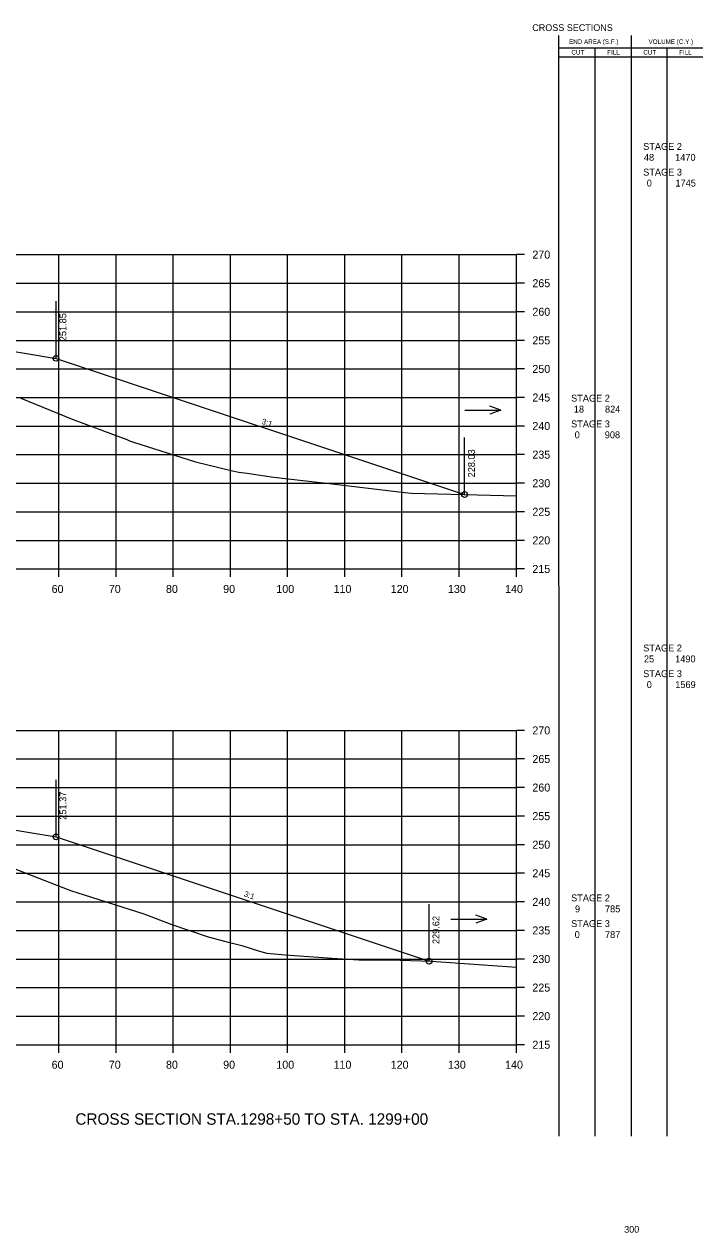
# Model space of a CAD drawing. Extents: x 1342547 to 1344156, y -1532351 to -1517216.
# Drawn here: x 1342756.8 to 1342875.5, y -1520203.8 to -1519992.3 of the extents above; entities that cross this region are included whole.
import ezdxf

# ---------------------------------------------------------------- set-up
doc = ezdxf.new("R2010")
doc.units = 0
for name, color, linetype in [('Level 2', 7, 'Continuous'), ('R_Axis', 7, 'Continuous'), ('R_Axis Annot', 7, 'Continuous'), ('R_Border Notes', 7, 'Continuous'), ('R_Draft', 7, 'Continuous'), ('R_Exist Surface', 7, 'Continuous'), ('R_Fin Surface', 7, 'Continuous'), ('R_Grid', 7, 'Continuous'), ('R_No Plot', 7, 'Continuous'), ('R_Water', 7, 'Continuous'), ('R_Xsect Elev', 7, 'Continuous'), ('R_Xsect Slope', 7, 'Continuous')]:
    doc.layers.add(name, color=color, linetype=linetype)

msp = doc.modelspace()

# ---------------------------------------------------------------- linework, layer by layer
at = {"layer": 'Level 2'}
for p, q in [((1342850.33, -1520186.88), (1342850.32, -1519994.28)), ((1342862.99, -1520186.88), (1342862.99, -1519994.28)), ((1342850.32, -1519996.44), (1342863.59, -1519996.44)), ((1342850.32, -1519998), (1342863.59, -1519998)), ((1342856.66, -1520186.88), (1342856.66, -1519996.44)), ((1342863.59, -1519996.44), (1342875.48, -1519996.44)), ((1342863.59, -1519998), (1342875.48, -1519998)), ((1342869.23, -1520186.88), (1342869.23, -1519996.44))]:
    msp.add_line(p, q, dxfattribs=at)
at = {"layer": 'R_Axis'}
for p, q in [((1342842.87, -1520087.63), (1342842.87, -1520032.63)), ((1342844.27, -1520032.63), (1342842.87, -1520032.63)), ((1342844.27, -1520037.63), (1342842.87, -1520037.63)), ((1342844.27, -1520042.63), (1342842.87, -1520042.63)), ((1342844.27, -1520047.63), (1342842.87, -1520047.63)), ((1342844.27, -1520052.63), (1342842.87, -1520052.63)), ((1342844.27, -1520057.63), (1342842.87, -1520057.63)), ((1342844.27, -1520062.63), (1342842.87, -1520062.63)), ((1342844.27, -1520067.63), (1342842.87, -1520067.63)), ((1342844.27, -1520072.63), (1342842.87, -1520072.63)), ((1342844.27, -1520077.63), (1342842.87, -1520077.63)), ((1342844.27, -1520082.63), (1342842.87, -1520082.63)), ((1342562.87, -1520087.63), (1342842.87, -1520087.63)), ((1342762.87, -1520089.03), (1342762.87, -1520087.63)), ((1342772.87, -1520089.03), (1342772.87, -1520087.63)), ((1342782.87, -1520089.03), (1342782.87, -1520087.63)), ((1342792.87, -1520089.03), (1342792.87, -1520087.63)), ((1342802.87, -1520089.03), (1342802.87, -1520087.63)), ((1342812.87, -1520089.03), (1342812.87, -1520087.63)), ((1342822.87, -1520089.03), (1342822.87, -1520087.63)), ((1342832.87, -1520089.03), (1342832.87, -1520087.63)), ((1342842.87, -1520089.03), (1342842.87, -1520087.63)), ((1342844.27, -1520087.63), (1342842.87, -1520087.63)), ((1342842.87, -1520170.88), (1342842.87, -1520115.88)), ((1342844.27, -1520115.88), (1342842.87, -1520115.88)), ((1342844.27, -1520120.88), (1342842.87, -1520120.88)), ((1342844.27, -1520125.88), (1342842.87, -1520125.88)), ((1342844.27, -1520130.88), (1342842.87, -1520130.88)), ((1342844.27, -1520135.88), (1342842.87, -1520135.88)), ((1342844.27, -1520140.88), (1342842.87, -1520140.88)), ((1342844.27, -1520145.88), (1342842.87, -1520145.88)), ((1342844.27, -1520150.88), (1342842.87, -1520150.88)), ((1342844.27, -1520155.88), (1342842.87, -1520155.88)), ((1342844.27, -1520160.88), (1342842.87, -1520160.88)), ((1342844.27, -1520165.88), (1342842.87, -1520165.88)), ((1342562.87, -1520170.88), (1342842.87, -1520170.88)), ((1342762.87, -1520172.28), (1342762.87, -1520170.88)), ((1342772.87, -1520172.28), (1342772.87, -1520170.88)), ((1342782.87, -1520172.28), (1342782.87, -1520170.88)), ((1342792.87, -1520172.28), (1342792.87, -1520170.88)), ((1342802.87, -1520172.28), (1342802.87, -1520170.88)), ((1342812.87, -1520172.28), (1342812.87, -1520170.88)), ((1342822.87, -1520172.28), (1342822.87, -1520170.88)), ((1342832.87, -1520172.28), (1342832.87, -1520170.88)), ((1342842.87, -1520172.28), (1342842.87, -1520170.88)), ((1342844.27, -1520170.88), (1342842.87, -1520170.88))]:
    msp.add_line(p, q, dxfattribs=at)
at = {"layer": 'R_Exist Surface'}
for points in [[(1342756.19, -1520057.75), (1342765.22, -1520061.41), (1342774.73, -1520064.99), (1342775.22, -1520065.21), (1342775.94, -1520065.45), (1342786.79, -1520068.91), (1342793.25, -1520070.47), (1342794.32, -1520070.69), (1342795.8, -1520070.89), (1342800.38, -1520071.58), (1342808.65, -1520072.49), (1342809.18, -1520072.56), (1342823.29, -1520074.26), (1342824.54, -1520074.38), (1342842.87, -1520074.82)], [(1342753.85, -1520139.55), (1342763.59, -1520143.36), (1342765.08, -1520143.97), (1342767.28, -1520144.66), (1342777.75, -1520147.98), (1342782.43, -1520149.78), (1342788.97, -1520151.98), (1342792.07, -1520152.84), (1342794.87, -1520153.53), (1342797.94, -1520154.49), (1342799.22, -1520154.83), (1342802.44, -1520155.14), (1342810.69, -1520155.76), (1342815.33, -1520156.04), (1342820.76, -1520156.03), (1342828.05, -1520156.28), (1342842.87, -1520157.33)]]:
    msp.add_lwpolyline(points, dxfattribs=at)
at = {"layer": 'R_Fin Surface'}
for points in [[(1342612.43, -1520060.68), (1342619.77, -1520063.13), (1342643.37, -1520055.27), (1342652.89, -1520053.68), (1342665.37, -1520051.6), (1342671.37, -1520051.24), (1342673.37, -1520051.12), (1342702.87, -1520049.36), (1342732.37, -1520047.6), (1342734.37, -1520047.48), (1342740.37, -1520047.12), (1342752.72, -1520049.18), (1342762.37, -1520050.78), (1342833.82, -1520074.6)], [(1342614.87, -1520144.31), (1342620.35, -1520146.13), (1342643.37, -1520138.46), (1342653.67, -1520136.74), (1342665.37, -1520134.79), (1342671.37, -1520134.48), (1342673.37, -1520134.37), (1342702.87, -1520132.82), (1342732.37, -1520131.27), (1342734.37, -1520131.16), (1342740.37, -1520130.85), (1342752.43, -1520132.86), (1342762.37, -1520134.51), (1342827.61, -1520156.26)]]:
    msp.add_lwpolyline(points, dxfattribs=at)
at = {"layer": 'R_Grid'}
for p, q in [((1342562.87, -1520032.63), (1342842.87, -1520032.63)), ((1342762.87, -1520087.63), (1342762.87, -1520032.63)), ((1342772.87, -1520087.63), (1342772.87, -1520032.63)), ((1342782.87, -1520087.63), (1342782.87, -1520032.63)), ((1342792.87, -1520087.63), (1342792.87, -1520032.63)), ((1342802.87, -1520087.63), (1342802.87, -1520032.63)), ((1342812.87, -1520087.63), (1342812.87, -1520032.63)), ((1342822.87, -1520087.63), (1342822.87, -1520032.63)), ((1342832.87, -1520087.63), (1342832.87, -1520032.63)), ((1342842.87, -1520087.63), (1342842.87, -1520032.63)), ((1342562.87, -1520037.63), (1342842.87, -1520037.63)), ((1342562.87, -1520042.63), (1342842.87, -1520042.63)), ((1342562.87, -1520047.63), (1342842.87, -1520047.63)), ((1342562.87, -1520052.63), (1342842.87, -1520052.63)), ((1342562.87, -1520057.63), (1342842.87, -1520057.63)), ((1342562.87, -1520062.63), (1342842.87, -1520062.63)), ((1342562.87, -1520067.63), (1342842.87, -1520067.63)), ((1342562.87, -1520072.63), (1342842.87, -1520072.63)), ((1342562.87, -1520077.63), (1342842.87, -1520077.63)), ((1342562.87, -1520082.63), (1342842.87, -1520082.63)), ((1342562.87, -1520087.63), (1342842.87, -1520087.63)), ((1342562.87, -1520115.88), (1342842.87, -1520115.88)), ((1342762.87, -1520170.88), (1342762.87, -1520115.88)), ((1342772.87, -1520170.88), (1342772.87, -1520115.88)), ((1342782.87, -1520170.88), (1342782.87, -1520115.88)), ((1342792.87, -1520170.88), (1342792.87, -1520115.88)), ((1342802.87, -1520170.88), (1342802.87, -1520115.88)), ((1342812.87, -1520170.88), (1342812.87, -1520115.88)), ((1342822.87, -1520170.88), (1342822.87, -1520115.88)), ((1342832.87, -1520170.88), (1342832.87, -1520115.88)), ((1342842.87, -1520170.88), (1342842.87, -1520115.88)), ((1342562.87, -1520120.88), (1342842.87, -1520120.88)), ((1342562.87, -1520125.88), (1342842.87, -1520125.88)), ((1342562.87, -1520130.88), (1342842.87, -1520130.88)), ((1342562.87, -1520135.88), (1342842.87, -1520135.88)), ((1342562.87, -1520140.88), (1342842.87, -1520140.88)), ((1342562.87, -1520145.88), (1342842.87, -1520145.88)), ((1342562.87, -1520150.88), (1342842.87, -1520150.88)), ((1342562.87, -1520155.88), (1342842.87, -1520155.88)), ((1342562.87, -1520160.88), (1342842.87, -1520160.88)), ((1342562.87, -1520165.88), (1342842.87, -1520165.88)), ((1342562.87, -1520170.88), (1342842.87, -1520170.88))]:
    msp.add_line(p, q, dxfattribs=at)
at = {"layer": 'R_No Plot'}
for centre in [(1342762.37, -1520050.78), (1342833.82, -1520074.6), (1342762.37, -1520134.51), (1342827.61, -1520156.26)]:
    msp.add_circle(centre, 0.5, dxfattribs=at)
at = {"layer": 'R_Water'}
for p, q in [((1342840.13, -1520059.82), (1342838.21, -1520059.12)), ((1342833.85, -1520059.82), (1342840.13, -1520059.82)), ((1342840.13, -1520059.82), (1342838.21, -1520060.52)), ((1342837.72, -1520148.91), (1342835.8, -1520148.21)), ((1342831.43, -1520148.91), (1342837.72, -1520148.91)), ((1342837.72, -1520148.91), (1342835.8, -1520149.61))]:
    msp.add_line(p, q, dxfattribs=at)
at = {"layer": 'R_Xsect Elev'}
for p, q in [((1342762.37, -1520050.78), (1342762.37, -1520040.78)), ((1342833.82, -1520074.6), (1342833.82, -1520064.6)), ((1342762.37, -1520134.51), (1342762.37, -1520124.51)), ((1342827.61, -1520156.26), (1342827.61, -1520146.26))]:
    msp.add_line(p, q, dxfattribs=at)

# ---------------------------------------------------------------- texts
at = {"layer": 'Level 2'}
for s, height, p in [('END AREA (S.F.)', 0.7937, (1342852.08, -1519995.76)), ('VOLUME (C.Y.)', 0.7937, (1342865.99, -1519995.76)), ('CUT', 0.794, (1342852.5, -1519997.62)), ('FILL', 0.794, (1342858.76, -1519997.62)), ('CUT', 0.794, (1342865.07, -1519997.62)), ('FILL', 0.794, (1342871.33, -1519997.62)), (' STAGE 2 ', 1.2, (1342864.6, -1520014.3)), ('48', 1.2, (1342865.18, -1520016.21)), ('1470', 1.2, (1342870.64, -1520016.21)), (' STAGE 3 ', 1.2, (1342864.6, -1520018.8)), ('0', 1.2, (1342865.67, -1520020.71)), ('1745', 1.2, (1342870.69, -1520020.71)), (' STAGE 2 ', 1.2, (1342852, -1520058.35)), ('18', 1.2, (1342852.92, -1520060.26)), ('824', 1.2, (1342858.37, -1520060.26)), (' STAGE 3 ', 1.2, (1342852, -1520062.85)), ('0', 1.2, (1342853.07, -1520064.76)), ('908', 1.2, (1342858.33, -1520064.76)), (' STAGE 2 ', 1.2, (1342864.6, -1520102.06)), ('25', 1.2, (1342865.18, -1520103.97)), ('1490', 1.2, (1342870.64, -1520103.97)), (' STAGE 3 ', 1.2, (1342864.6, -1520106.56)), ('0', 1.2, (1342865.67, -1520108.47)), ('1569', 1.2, (1342870.66, -1520108.47)), (' STAGE 2 ', 1.2, (1342852, -1520145.79)), ('9', 1.2, (1342853.12, -1520147.71)), ('785', 1.2, (1342858.37, -1520147.71)), (' STAGE 3 ', 1.2, (1342852, -1520150.29)), ('0', 1.2, (1342853.07, -1520152.21)), ('787', 1.2, (1342858.37, -1520152.21))]:
    msp.add_text(s, height=height, dxfattribs=at).set_placement(p)
at = {"layer": 'R_Axis Annot'}
for s, p in [('270', (1342845.67, -1520033.33)), ('265', (1342845.67, -1520038.33)), ('260', (1342845.67, -1520043.33)), ('255', (1342845.67, -1520048.33)), ('250', (1342845.67, -1520053.33)), ('245', (1342845.67, -1520058.33)), ('240', (1342845.67, -1520063.33)), ('235', (1342845.67, -1520068.33)), ('230', (1342845.67, -1520073.33)), ('225', (1342845.67, -1520078.33)), ('220', (1342845.67, -1520083.33)), ('215', (1342845.67, -1520088.33)), ('60', (1342761.6, -1520091.83)), ('70', (1342771.6, -1520091.83)), ('80', (1342781.6, -1520091.83)), ('90', (1342791.6, -1520091.83)), ('100', (1342800.9, -1520091.83)), ('110', (1342810.9, -1520091.83)), ('120', (1342820.9, -1520091.83)), ('130', (1342830.9, -1520091.83)), ('140', (1342840.9, -1520091.83)), ('270', (1342845.67, -1520116.58)), ('265', (1342845.67, -1520121.58)), ('260', (1342845.67, -1520126.58)), ('255', (1342845.67, -1520131.58)), ('250', (1342845.67, -1520136.58)), ('245', (1342845.67, -1520141.58)), ('240', (1342845.67, -1520146.58)), ('235', (1342845.67, -1520151.58)), ('230', (1342845.67, -1520156.58)), ('225', (1342845.67, -1520161.58)), ('220', (1342845.67, -1520166.58)), ('215', (1342845.67, -1520171.58)), ('60', (1342761.6, -1520175.08)), ('70', (1342771.6, -1520175.08)), ('80', (1342781.6, -1520175.08)), ('90', (1342791.6, -1520175.08)), ('100', (1342800.9, -1520175.08)), ('110', (1342810.9, -1520175.08)), ('120', (1342820.9, -1520175.08)), ('130', (1342830.9, -1520175.08)), ('140', (1342840.9, -1520175.08))]:
    msp.add_text(s, height=1.4, dxfattribs=at).set_placement(p)
at = {"layer": 'R_Border Notes'}
for s, height, p in [('CROSS SECTIONS', 1.1775, (1342845.65, -1519993.5)), ('300', 1.178, (1342861.73, -1520203.78))]:
    msp.add_text(s, height=height, dxfattribs=at).set_placement(p)
at = {"layer": 'R_Draft'}
msp.add_text('CROSS SECTION STA.1298+50 TO STA. 1299+00', height=2, dxfattribs=at).set_placement((1342765.76, -1520184.88))
at = {"layer": 'R_Xsect Elev'}
for s, p in [('251.85', (1342764.17, -1520047.78)), ('228.03', (1342835.62, -1520071.6)), ('251.37', (1342764.17, -1520131.51)), ('229.62', (1342829.41, -1520153.26))]:
    msp.add_text(s, height=1.2, rotation=90, dxfattribs=at).set_placement(p)
at = {"layer": 'R_Xsect Slope'}
for p in [(1342798.25, -1520062.22), (1342795.14, -1520144.91)]:
    msp.add_text('3:1', height=1, rotation=341.5651, dxfattribs=at).set_placement(p)

doc.saveas('drawing.dxf')
